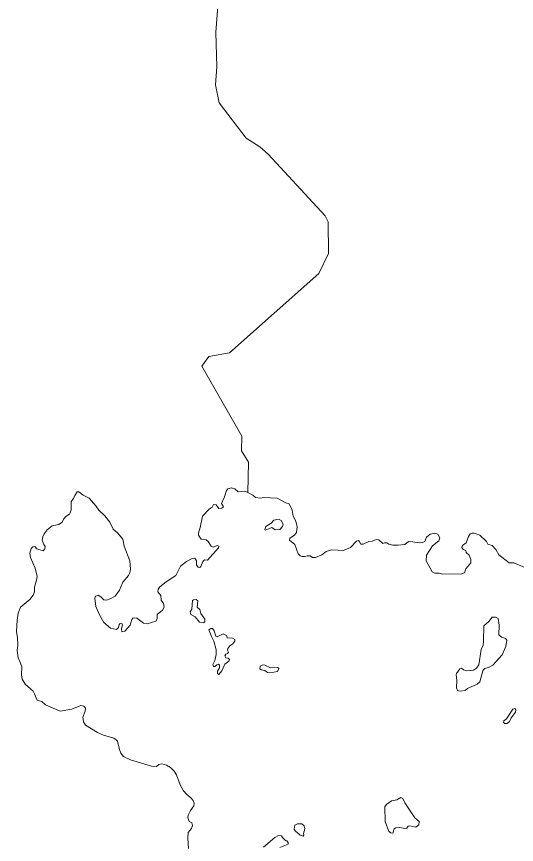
# Model space of a CAD drawing. Extents: x 369010 to 735936, y 6377141 to 6616555.
# Drawn here: x 454487 to 456758, y 6478484 to 6482243 of the extents above; entities that cross this region are included whole.
import ezdxf

# ---------------------------------------------------------------- set-up
doc = ezdxf.new("R2010")
doc.units = 0
doc.header["$LTSCALE"] = 40
doc.layers.add('3', color=7, linetype='Continuous', lineweight=13)

msp = doc.modelspace()

# ---------------------------------------------------------------- linework, layer by layer
at = {"layer": '3'}
for points in [[(455405.44, 6482350.39), (455392.54, 6482171.81), (455396.34, 6482015.41), (455391.21, 6481933.48), (455407.93, 6481852.06), (455530.73, 6481691.68), (455592.8, 6481651.63), (455630.36, 6481617.54), (455889.05, 6481338.17), (455903.28, 6481310.86), (455904.44, 6481167.37), (455860.58, 6481077), (455454.6, 6480716.2), (455360.76, 6480699.32), (455328.49, 6480655.3), (455511.04, 6480337.86), (455508.39, 6480270.5), (455540.66, 6480220.02), (455538.18, 6480081.33)], [(455407.93, 6481852.06), (455391.21, 6481933.48), (455396.34, 6482015.41), (455392.54, 6482171.81), (455405.44, 6482350.39)], [(455004.59, 6479733.77), (455001.12, 6479716.39), (454996.15, 6479704.97), (454969.34, 6479674.36), (454955.27, 6479639.1), (454934.59, 6479611.79), (454912.08, 6479599.22), (454895.2, 6479592.27), (454882.95, 6479593.92), (454869.71, 6479608.82), (454857.13, 6479615.27), (454844.88, 6479611.79), (454841.74, 6479601.86), (454847.53, 6479564.3), (454865.07, 6479522.92), (454883.94, 6479491.97), (454913.57, 6479465.49), (454940.38, 6479460.52), (454949.65, 6479468.96), (454952.63, 6479482.37), (454957.59, 6479487.67), (454966.2, 6479485.85), (454968.18, 6479480.88), (454963.88, 6479464.83), (454964.71, 6479448.61), (454978.11, 6479452.41), (455002.61, 6479480.05), (455010.39, 6479504.55), (455017.17, 6479512.99), (455032.56, 6479511.83), (455063.18, 6479488.16), (455079.57, 6479485.85), (455119.62, 6479497.76), (455125.08, 6479508.35), (455125.74, 6479527.55), (455150.4, 6479548.24), (455157.35, 6479560.99), (455155.2, 6479577.7), (455143.95, 6479593.42), (455142.79, 6479613.45), (455129.38, 6479630.99), (455130.21, 6479642.58), (455137.82, 6479653.67), (455166.62, 6479676.67), (455209.82, 6479704.97), (455232.33, 6479746.68), (455259.14, 6479768.53), (455284.46, 6479782.43), (455296.21, 6479783.09), (455304.32, 6479771.67), (455304.65, 6479752.8), (455311.6, 6479742.21), (455318.89, 6479741.72), (455323.69, 6479745.52), (455332.79, 6479767.87), (455340.07, 6479775.48), (455354.63, 6479774.32), (455404.45, 6479829.93), (455405.28, 6479838.37), (455398.33, 6479841.35), (455380.29, 6479834.4), (455371.52, 6479838.7), (455357.78, 6479859.72), (455347.85, 6479867.33), (455325.01, 6479869.32), (455313.59, 6479888.52), (455312.76, 6479896.96), (455321.53, 6479922.61), (455332.29, 6479975.08), (455361.59, 6480005.69), (455375.82, 6480014.96), (455382.27, 6480026.88), (455393.03, 6480026.38), (455406.44, 6480009.5), (455419.02, 6480010.33), (455427.46, 6480016.45), (455418.35, 6480032.51), (455431.26, 6480061.63), (455440.53, 6480090.76), (455446.99, 6480098.38), (455463.54, 6480103.01), (455479.26, 6480098.87), (455493.49, 6480085.47), (455520.8, 6480087.78), (455534.21, 6480083.48), (455538.18, 6480081.33), (455540.66, 6480220.02), (455508.39, 6480270.5), (455511.04, 6480337.86), (455328.49, 6480655.3), (455360.76, 6480699.32), (455454.6, 6480716.2), (455860.58, 6481077), (455904.44, 6481167.37), (455903.28, 6481310.86), (455889.05, 6481338.17), (455630.36, 6481617.54), (455592.8, 6481651.63), (455530.73, 6481691.68), (455407.93, 6481852.06)], [(455265.59, 6478606.19), (455266.42, 6478616.95), (455277.18, 6478637.64), (455291.74, 6478658.66), (455293.4, 6478670.9), (455289.59, 6478682.82), (455279.17, 6478694.74), (455260.46, 6478710.79), (455245.9, 6478727.67), (455230.67, 6478754.82), (455212.96, 6478800.33), (455202.37, 6478815.72), (455186.32, 6478832.6), (455168.28, 6478843.36), (455147.26, 6478850.15), (455133.03, 6478846.01), (455122.76, 6478837.9), (455100.09, 6478838.73), (455004.43, 6478867.52), (454972.98, 6478883.25), (454961.07, 6478898.14), (454954.28, 6478914.2), (454945.84, 6478953.25), (454940.05, 6478959.05), (454929.29, 6478966), (454881.96, 6478979.74), (454853.99, 6478991.65), (454800.36, 6479026.08), (454790.43, 6479040.31), (454788.61, 6479061.33), (454798.87, 6479089.63), (454799.7, 6479103.04), (454791.92, 6479112.3), (454779.01, 6479114.62), (454737.64, 6479098.07), (454684.67, 6479089.63), (454618.47, 6479116.94), (454601.26, 6479132.66), (454580.57, 6479139.12), (454568.82, 6479168.24), (454561.54, 6479179), (454525.63, 6479211.11), (454512.22, 6479234.94), (454508.74, 6479253.31), (454510.56, 6479290.88), (454505.27, 6479307.27), (454494.51, 6479330.6), (454489.88, 6479364.37), (454491.86, 6479390.02), (454491.37, 6479422.29), (454486.73, 6479450.93), (454489.05, 6479502.23), (454493.52, 6479534.5), (454504.77, 6479560.49), (454546.48, 6479596.57), (454562.86, 6479615.27), (454568.66, 6479630.33), (454568.33, 6479652.51), (454577.92, 6479683.13), (454580.57, 6479700.67), (454571.3, 6479737.58), (454549.79, 6479786.9), (454547.8, 6479805.77), (454553.6, 6479827.94), (454560.05, 6479834.89), (454570.31, 6479836.05), (454578.75, 6479825.96), (454607.22, 6479817.68), (454614.83, 6479826.45), (454616.32, 6479837.21), (454611.03, 6479845.16), (454602.58, 6479865.18), (454605.56, 6479880.41), (454612.68, 6479893.81), (454626.58, 6479912.18), (454648.76, 6479931.05), (454679.38, 6479936.68), (454693.94, 6479947.93), (454699.74, 6479960.84), (454712.31, 6479974.25), (454726.71, 6479983.19), (454730.85, 6479988.81), (454735.15, 6480003.87), (454735.48, 6480040.62), (454745.75, 6480054.35), (454751.21, 6480068.92), (454761.97, 6480084.64), (454769.58, 6480085.47), (454789.94, 6480070.08), (454817.08, 6480056.67), (454847.53, 6480021.42), (454860.61, 6480002.22), (454888.58, 6479975.41), (454910.42, 6479947.44), (454925.65, 6479914.83), (454944.68, 6479898.78), (454969.84, 6479869.65), (454975.63, 6479837.87), (455001.95, 6479772.33), (455004.59, 6479733.77)], [(455538.18, 6480081.33), (455560.52, 6480069.25), (455572.44, 6480058.99), (455595.77, 6480056.34), (455610.5, 6480058.99), (455670.25, 6480055.51), (455710.63, 6480035.15), (455726.03, 6480029.86), (455738.77, 6480001.56), (455743.24, 6479974.75), (455754.99, 6479952.07), (455762.27, 6479925.59), (455758.8, 6479900.76), (455749.69, 6479888.19), (455728.51, 6479874.78), (455727.35, 6479865.18), (455750.85, 6479845.16), (455766.41, 6479803.12), (455775.84, 6479794.68), (455784.61, 6479791.2), (455796.2, 6479791.86), (455807.29, 6479795.01), (455821.03, 6479794.18), (455831.78, 6479786.24), (455844.86, 6479786.9), (455873.49, 6479799.15), (455893.02, 6479813.38), (455918.01, 6479820.99), (455948.79, 6479820.66), (455968.32, 6479816.52), (456003.91, 6479832.25), (456031.88, 6479861.21), (456040.48, 6479863.2), (456043.79, 6479860.88), (456050.58, 6479847.47), (456061.17, 6479846.81), (456086.99, 6479859.06), (456102.71, 6479860.55), (456120.92, 6479868.33), (456133, 6479867.66), (456150.71, 6479850.62), (456158.16, 6479853.6), (456169.25, 6479853.27), (456178.84, 6479847.47), (456196.22, 6479843.17), (456221.05, 6479842.51), (456251.5, 6479846.31), (456268.22, 6479858.73), (456287.25, 6479858.23), (456315.88, 6479852.93), (456333.26, 6479854.42), (456342.03, 6479859.39), (456349.64, 6479878.42), (456366.36, 6479892.82), (456386.88, 6479897.45), (456400.79, 6479891.99), (456409.72, 6479875.77), (456405.42, 6479863.03), (456376.79, 6479839.03), (456349.64, 6479796.83), (456347.99, 6479772), (456375.46, 6479722.35), (456387.05, 6479715.07), (456406.74, 6479715.07), (456422.8, 6479711.59), (456510.68, 6479712.42), (456521.93, 6479717.06), (456528.72, 6479735.59), (456551.56, 6479762.73), (456551.56, 6479776.97), (456543.45, 6479797.99), (456530.21, 6479808.74), (456527.56, 6479818.51), (456515.48, 6479822.65), (456510.18, 6479831.92), (456513.66, 6479841.68), (456529.22, 6479853.6), (456539.81, 6479882.23), (456548.25, 6479893.48), (456556.69, 6479896.96), (456566.46, 6479896.96), (456591.28, 6479888.85), (456622.56, 6479858.73), (456627.69, 6479847.8), (456647.22, 6479840.52), (456664.93, 6479823.81), (456678.83, 6479798.65), (456725.34, 6479762.24), (456746.69, 6479763.07), (456817.36, 6479732.45)], [(455268.08, 6478465.18), (455264.77, 6478511.52), (455266.59, 6478538), (455281.98, 6478556.71), (455286.78, 6478569.45), (455283.63, 6478581.2), (455271.39, 6478587.33), (455265.59, 6478606.19)], [(455682.83, 6478470.15), (455720.73, 6478484.38), (455721.56, 6478491.99), (455715.6, 6478499.61), (455708.98, 6478501.1), (455694.58, 6478515), (455690.28, 6478522.94), (455676.54, 6478524.6), (455660.49, 6478515.33), (455608.52, 6478470.98)]]:
    msp.add_lwpolyline(points, dxfattribs=at)
for points in [[(455677.37, 6479960.84), (455656.35, 6479955.55), (455643.77, 6479942.47), (455619.61, 6479927.25), (455614.15, 6479914.17), (455616.13, 6479910.36), (455646.75, 6479923.44), (455662.47, 6479912.68), (455682.33, 6479914.17), (455695.41, 6479927.58), (455698.88, 6479937.51), (455688.95, 6479954.72)], [(455334.44, 6479489.32), (455341.73, 6479494.95), (455342.72, 6479506.2), (455324.02, 6479531.86), (455319.38, 6479550.56), (455307.96, 6479560.99), (455310.61, 6479589.62), (455302.17, 6479595.74), (455291.08, 6479595.08), (455286.45, 6479590.78), (455282.64, 6479552.54), (455275.69, 6479539.8), (455279.17, 6479528.38), (455298.69, 6479516.8), (455317.89, 6479493.46)], [(456648.38, 6479516.13), (456632.66, 6479496.77), (456609.65, 6479476.91), (456609.16, 6479406.07), (456606.84, 6479388.7), (456597.74, 6479368.5), (456586.65, 6479299.65), (456576.55, 6479284.59), (456563.31, 6479274.5), (456533.19, 6479272.18), (456516.97, 6479276.81), (456508.36, 6479284.59), (456501.08, 6479281.78), (456486.02, 6479260.6), (456483.54, 6479253.98), (456487.68, 6479229.98), (456485.36, 6479195.55), (456490.32, 6479183.47), (456502.07, 6479179.66), (456524.42, 6479182.81), (456536.5, 6479192.08), (456579.86, 6479211.77), (456591.45, 6479221.87), (456605.35, 6479271.35), (456612.47, 6479283.43), (456631.83, 6479287.24), (456650.86, 6479297.34), (456692.73, 6479345), (456710.44, 6479382.57), (456715.24, 6479410.71), (456709.12, 6479418.49), (456690.58, 6479424.78), (456678.17, 6479435.2), (456679, 6479479.23), (456675.52, 6479509.84), (456663.11, 6479516.13)], [(455405.94, 6479255.13), (455419.35, 6479272.02), (455432.42, 6479301.97), (455451.62, 6479316.04), (455453.77, 6479324.15), (455448.31, 6479329.61), (455437.55, 6479330.6), (455433.41, 6479340.7), (455438.05, 6479348.31), (455444.83, 6479350.3), (455449.14, 6479356.42), (455444.83, 6479365.19), (455446.49, 6479373.63), (455455.26, 6479385.88), (455469.83, 6479394.32), (455478.6, 6479406.07), (455478.6, 6479413.85), (455467.51, 6479421.13), (455443.68, 6479422.29), (455440.7, 6479433.05), (455424.97, 6479440.66), (455398.16, 6479426.1), (455392.87, 6479428.75), (455383.93, 6479454.4), (455376.65, 6479463.67), (455369.03, 6479463.67), (455361.09, 6479458.21), (455372.18, 6479427.92), (455383.76, 6479406.57), (455393.36, 6479367.84), (455393.69, 6479346.33), (455388.4, 6479318.36), (455378.8, 6479301.14), (455382.27, 6479292.37), (455388.07, 6479292.37), (455397.17, 6479299.99), (455404.12, 6479301.64), (455408.75, 6479297.67), (455408.75, 6479285.42), (455399.82, 6479270.19), (455399.82, 6479260.6)], [(455639.63, 6479263.24), (455671.91, 6479269.7), (455678.69, 6479282.44), (455674.22, 6479287.74), (455640.79, 6479285.09), (455615.63, 6479298.5), (455605.21, 6479298.83), (455594.12, 6479293.2), (455591.8, 6479281.61), (455599.08, 6479276.98), (455615.63, 6479274), (455626.72, 6479264.73)], [(456750.66, 6479100.72), (456741.89, 6479098.73), (456713.59, 6479054.21), (456700.84, 6479045.27), (456699.19, 6479037.99), (456704.98, 6479032.53), (456716.73, 6479032.86), (456726, 6479041.47), (456733.78, 6479059.18), (456753.47, 6479084.33), (456756.12, 6479095.59)], [(456232.63, 6478696.56), (456214.26, 6478685.97), (456190.76, 6478681), (456169.74, 6478667.1), (456160.8, 6478655.84), (456161.63, 6478585.67), (456179.01, 6478543.96), (456186.46, 6478536.18), (456196.06, 6478535.03), (456203.01, 6478554.72), (456209.96, 6478559.36), (456228.16, 6478560.18), (456250.34, 6478555.88), (456259.94, 6478558.2), (456266.56, 6478566.8), (456273.84, 6478567.63), (456300.66, 6478561.67), (456314.72, 6478572.93), (456315.88, 6478588.15), (456296.19, 6478603.88), (456250.51, 6478672.06), (456242.4, 6478692.92)], [(455788.42, 6478521.12), (455792.23, 6478525.76), (455790.24, 6478533.7), (455796.03, 6478554.89), (455793.39, 6478568.62), (455782.96, 6478577.06), (455763.1, 6478577.89), (455751.51, 6478570.94), (455748.2, 6478553.73), (455752.01, 6478545.62), (455776.17, 6478525.26)]]:
    msp.add_lwpolyline(points, close=True, dxfattribs=at)

doc.saveas('drawing.dxf')
